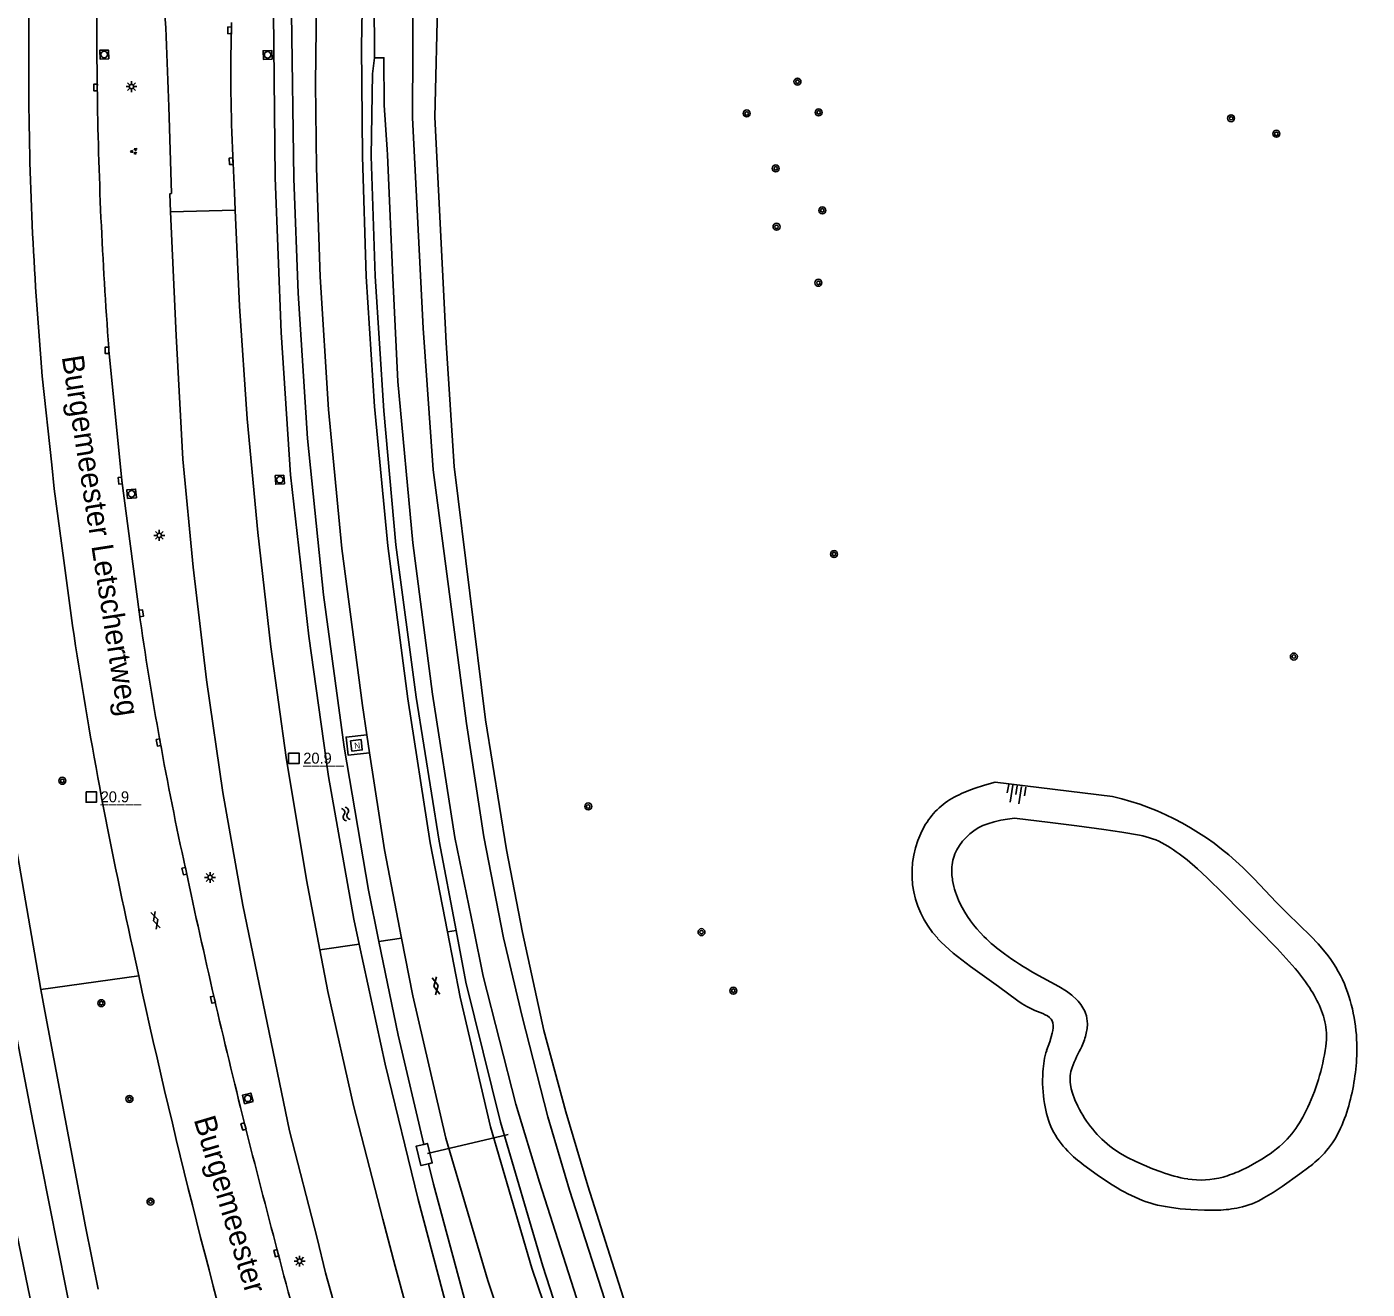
# Model space of a CAD drawing. Extents: x 124000 to 129000, y 395500 to 397503.
# Drawn here: x 124775.8 to 124929.4, y 396564.9 to 396709.6 of the extents above; entities that cross this region are included whole.
import ezdxf

# ---------------------------------------------------------------- set-up
doc = ezdxf.new("R2010")
doc.units = 0
for name, color, linetype in [('gg-afsc-draadraster', 7, 'Continuous'), ('gg-anno-openbare ruimte label', 7, 'Continuous'), ('gg-knt-bovenkant onderkant talud', 7, 'Continuous'), ('gg-knt-bronhoudergrens', 7, 'Continuous'), ('gg-knt-verharding', 7, 'Continuous'), ('gg-kntw-bovenkant insteek waterloop', 7, 'Continuous'), ('gg-kwrk-duiker nz buis', 7, 'Continuous'), ('gg-kwrk-kunstwerk', 7, 'Continuous'), ('gt-anno-nummer hm paal', 7, 'Continuous'), ('gt-grn-groengrens', 7, 'Continuous'), ('gt-grn-weggrens revisie', 7, 'Continuous'), ('gt-symb-boom', 7, 'Continuous'), ('gt-symb-gesloten verharding', 7, 'Continuous'), ('gt-symb-groenvak', 7, 'Continuous'), ('gt-symb-hm paal', 7, 'Continuous'), ('gt-symb-kolk', 7, 'Continuous'), ('gt-symb-lichtmast', 7, 'Continuous'), ('gt-symb-nortonput', 7, 'Continuous'), ('gt-symb-rioolschacht', 7, 'Continuous'), ('gt-symb-talud symbool', 7, 'Continuous'), ('gt-symb-watersymbool', 7, 'Continuous'), ('gx-grn-maaiveld', 7, 'Continuous')]:
    doc.layers.add(name, color=color, linetype=linetype)

# ---------------------------------------------------------------- blocks, each defined once
blk = doc.blocks.new('gt0-RS')
at = {"layer": 'gt-symb-rioolschacht'}
blk.add_lwpolyline([(-0.5, -0.5), (0.5, -0.5), (0.5, 0.5), (-0.5, 0.5)], close=True, dxfattribs=at)
blk.add_circle((0, 0), 0.375, dxfattribs=at)
blk = doc.blocks.new('gt0-BOOM')
at = {"layer": 'gt-symb-boom'}
for radius in [0.4, 0.2]:
    blk.add_circle((0, 0), radius, dxfattribs=at)
blk = doc.blocks.new('gt0-GESVH1')
at = {"layer": 'gt-symb-gesloten verharding'}
for p, q in [((-0.99, -0.26), (0.01, 0.24)), ((0.01, -0.26), (-0.99, 0.24)), ((0.01, 0.24), (1.01, -0.26)), ((1.01, 0.24), (0.01, -0.26))]:
    blk.add_line(p, q, dxfattribs=at)
blk = doc.blocks.new('gt0-TALUD_1')
at = {"layer": 'gt-symb-talud symbool'}
for p, q in [((-1, -1), (-1, 0)), ((-0.5, -2), (-0.5, 0)), ((0, -1), (0, 0)), ((0.5, -2), (0.5, 0)), ((1, -1), (1, 0))]:
    blk.add_line(p, q, dxfattribs=at)
blk = doc.blocks.new('gt0-KOLK')
at = {"layer": 'gt-symb-kolk'}
blk.add_lwpolyline([(0, 0), (0.38, 0), (0.38, 0.4), (-0.38, 0.4), (-0.38, 0), (0, 0)], dxfattribs=at)
blk = doc.blocks.new('gt0-GRVAK')
at = {"layer": 'gt-symb-groenvak'}
for p, q in [((-0.11, 0.19), (-0.23, 0.24)), ((-0.18, 0.15), (0.09, 0.15)), ((-0.09, 0.21), (-0.16, 0.32)), ((-0.05, 0.21), (-0.05, 0.39)), ((0, 0.21), (0.06, 0.32)), ((0.01, 0.19), (0.13, 0.24)), ((0.26, -0.05), (0.2, 0.06)), ((0.3, -0.05), (0.3, 0.13)), ((0.35, -0.05), (0.41, 0.06)), ((-0.25, -0.23), (-0.36, -0.18)), ((-0.32, -0.26), (-0.05, -0.26)), ((-0.23, -0.21), (-0.29, -0.09)), ((-0.18, -0.2), (-0.18, -0.02)), ((-0.14, -0.21), (-0.07, -0.09)), ((-0.12, -0.23), (0, -0.18)), ((0.24, -0.07), (0.12, -0.02)), ((0.17, -0.11), (0.44, -0.11)), ((0.37, -0.07), (0.49, -0.02))]:
    blk.add_line(p, q, dxfattribs=at)
blk = doc.blocks.new('gt0-LMAST')
at = {"layer": 'gt-symb-lichtmast'}
for p, q in [((-0.18, 0.17), (-0.45, 0.44)), ((-0.01, 0.25), (-0.01, 0.62)), ((0.17, 0.17), (0.44, 0.44)), ((-0.26, 0), (-0.63, 0)), ((-0.18, -0.18), (-0.45, -0.45)), ((-0.01, -0.25), (-0.01, -0.63)), ((0.44, -0.45), (0.17, -0.18)), ((0.24, 0), (0.62, 0))]:
    blk.add_line(p, q, dxfattribs=at)
blk.add_circle((-0.01, 0), 0.25, dxfattribs=at)
blk = doc.blocks.new('gt0-HMpaal')
at = {"layer": 'gt-symb-hm paal'}
blk.add_lwpolyline([(-0.6, 0.6), (0.6, 0.6), (0.6, -0.6), (-0.6, -0.6)], close=True, dxfattribs=at)
blk = doc.blocks.new('gt0-WA')
at = {"layer": 'gt-symb-watersymbool'}
for centre, start, end in [((-0.32, 0.02), 28.0725, 151.9275), ((0.43, 0.42), 208.0725, 331.9275), ((-0.32, -0.43), 28.0725, 151.9275), ((0.43, -0.03), 208.0725, 331.9275)]:
    blk.add_arc(centre, 0.425, start, end, dxfattribs=at)
blk = doc.blocks.new('gt0-NPUT')
at = {"layer": 'gt-symb-nortonput'}
blk.add_lwpolyline([(-0.57, -0.61), (-0.57, 0.59), (0.63, 0.59), (0.63, -0.61)], close=True, dxfattribs=at)
blk.add_text('N', height=0.7, dxfattribs=at).set_placement((-0.22, -0.38))

msp = doc.modelspace()

# ---------------------------------------------------------------- linework, layer by layer
at = {"layer": 'gg-afsc-draadraster'}
msp.add_lwpolyline([(124872.18, 396480.94), (124857.73, 396518.44), (124846.82, 396548.9), (124838.02, 396576.26), (124835.51, 396584.67), (124832.57, 396596.18), (124830.43, 396605.21), (124828.17, 396616.76), (124826.19, 396629.78), (124822.4, 396658.84), (124821.25, 396675.06), (124820.01, 396699.18), (124820.08, 396715.17)], dxfattribs=at)
at = {"layer": 'gg-knt-bovenkant onderkant talud'}
for points in [[(124937.89, 396369.69), (124931.82, 396366.88), (124925.28, 396364.24), (124921.06, 396363.25), (124919.78, 396364.33), (124907.68, 396398.8), (124886.55, 396450.3), (124886.64, 396459.37), (124882.63, 396470.38), (124878.46, 396476.42), (124874.21, 396481.48), (124859.88, 396518.83), (124848.69, 396549.68), (124840.12, 396576.77), (124837.6, 396585.26), (124835.05, 396594.57), (124832.62, 396605.8), (124830.77, 396615.27), (124828.39, 396630.2), (124824.79, 396659.23), (124823.88, 396673.4), (124822.56, 396699.28), (124822.9, 396713.45)], [(124900.24, 396621.41), (124886.77, 396623.04), (124885.56, 396622.68), (124884.36, 396622.3)], [(124885.93, 396618.28), (124886.67, 396618.5), (124887.43, 396618.67), (124888.2, 396618.79), (124888.98, 396618.9), (124893.08, 396618.42), (124896.15, 396618.04), (124899.23, 396617.61), (124901.28, 396617.3), (124903.32, 396616.95)], [(124921.16, 396601.68), (124920.14, 396602.84), (124919.08, 396603.97), (124916.93, 396606.2), (124912.94, 396610.25), (124911.09, 396612.07), (124909.96, 396613.12), (124908.78, 396614.13)], [(124915.15, 396613.25), (124916.46, 396611.96), (124919, 396609.3), (124920.3, 396607.99), (124922.96, 396605.39), (124923.8, 396604.5), (124924.6, 396603.57)], [(124892.68, 396592.3), (124893.03, 396593.29), (124893.33, 396594.29), (124893.4, 396594.59), (124893.44, 396594.9), (124893.44, 396595.17), (124893.41, 396595.44), (124893.33, 396595.68), (124893.2, 396595.89), (124893.01, 396596.08), (124892.79, 396596.24), (124892.52, 396596.39), (124892.24, 396596.52), (124891.31, 396596.88), (124890.4, 396597.31), (124889.88, 396597.62), (124889.38, 396597.98), (124887.18, 396599.61), (124883.94, 396601.93), (124882.95, 396602.68), (124881.98, 396603.45), (124881.05, 396604.27), (124880.61, 396604.7), (124880.19, 396605.14)], [(124891.34, 396601.12), (124894.07, 396599.64), (124894.94, 396599.09), (124895.56, 396598.62), (124896.14, 396598.09)], [(124897.35, 396595.32), (124897.32, 396594.8), (124897.23, 396594.28)], [(124924.67, 396592.76), (124924.74, 396593.53), (124924.74, 396594.3)], [(124896.26, 396585.89), (124895.91, 396586.63), (124895.63, 396587.39), (124895.5, 396587.89), (124895.4, 396588.4)], [(124921.65, 396583.98), (124922.04, 396584.66), (124922.4, 396585.35)], [(124905.82, 396578.36), (124904.83, 396578.73), (124903.85, 396579.13), (124902.89, 396579.55), (124901.96, 396580.01), (124901.06, 396580.52), (124900.22, 396581.09)], [(124914.86, 396578.5), (124915.81, 396578.97), (124916.74, 396579.48)], [(124896.95, 396579.14), (124898.46, 396578.05), (124900, 396577.02)], [(124922.71, 396578.9), (124921.7, 396578.15), (124919.67, 396576.71), (124918.63, 396576.02), (124918.11, 396575.69), (124917.58, 396575.38)], [(124912.34, 396573.99), (124910.78, 396573.98), (124909.21, 396574.05), (124907.98, 396574.15), (124906.75, 396574.31)]]:
    msp.add_lwpolyline(points, dxfattribs=at)
for centre, radius, start, end in [((124886.09, 396613.82), 8.5, 117.997, 150.9616), ((124889.14, 396608.05), 15.03, 108.5466, 117.9301), ((124893, 396590.47), 31.77, 45.7998, 76.8264), ((124888.14, 396612.59), 10.89, 150.548, 223.1478), ((124887.99, 396612.24), 6.38, 108.7961, 151.4535), ((124901.88, 396608.4), 8.67, 59.9456, 80.4342), ((124886.77, 396612.98), 4.96, 152.2834, 176.072), ((124896.88, 396599.7), 18.7, 50.4931, 60.0445), ((124888.34, 396612.87), 6.53, 176.0361, 189.8165), ((124891.43, 396613.44), 9.67, 189.9891, 206.0636), ((124895.03, 396615.13), 13.65, 205.811, 225.7353), ((124899.9, 396619.94), 20.5, 225.3561, 234.0079), ((124907.84, 396630.69), 33.86, 233.8234, 240.8195), ((124913.54, 396594.4), 14.36, 22.5833, 39.6395), ((124905.71, 396588.33), 20.42, 32.0868, 40.8286), ((124908.63, 396592.58), 19.6, 358.5467, 21.9935), ((124893.04, 396594.95), 4.41, 21.6477, 45.3643), ((124911.96, 396592.18), 13.08, 20.7791, 32.3316), ((124893.93, 396595.4), 3.42, 358.7284, 20.0773), ((124916.35, 396593.8), 8.4, 3.4532, 21.1178), ((124889.63, 396595.99), 7.79, 335.3166, 347.3008), ((124902.24, 396589.35), 10, 162.8275, 177.0951), ((124912.86, 396583.91), 18.41, 151.3484, 159.5252), ((124900.3, 396596.18), 24.61, 333.8827, 351.9977), ((124903.93, 396592.62), 24.3, 344.0983, 358.7358), ((124899.35, 396588.96), 3.99, 159.5947, 188.054), ((124910.17, 396588.88), 17.95, 176.8802, 188.5947), ((124903.1, 396587.81), 10.79, 188.5814, 205.0688), ((124908.45, 396591.9), 13.59, 206.2353, 232.7255), ((124910.96, 396590.43), 16.94, 334.1466, 344.7025), ((124901.89, 396587.52), 9.58, 206.5185, 224.9006), ((124912.43, 396589.49), 10.74, 312.6748, 329.1447), ((124916.69, 396587.59), 10.54, 317.8951, 334.4312), ((124908.39, 396594.37), 17.07, 299.279, 311.5295), ((124906.89, 396592.41), 16.58, 224.7081, 233.1755), ((124914.11, 396590.25), 14.24, 307.116, 316.9249), ((124911.59, 396594.05), 16.72, 249.7832, 260.5493), ((124909.23, 396590.86), 13.58, 285.6737, 294.4941), ((124911.3, 396594.14), 20.52, 236.5689, 246.8423), ((124910.36, 396586.68), 9.25, 260.6081, 285.9022), ((124909.06, 396589.69), 15.55, 247.9736, 261.439), ((124912.58, 396584.03), 9.99, 282.7055, 300.0496), ((124911.91, 396587.65), 13.67, 271.7887, 282.0787)]:
    msp.add_arc(centre, radius, start, end, dxfattribs=at)
at = {"layer": 'gg-knt-bronhoudergrens'}
msp.add_line((124815.61, 396713.35), (124815.64, 396706.07), dxfattribs=at)
at = {"layer": 'gg-knt-verharding'}
for p, q in [((124799.29, 396710.12), (124799.26, 396709.21)), ((124783.89, 396702.97), (124783.89, 396702.66)), ((124792.41, 396690.5), (124792.08, 396700.48)), ((124799.6, 396690.62), (124799.41, 396694.82)), ((124799.69, 396688.62), (124799.6, 396690.62)), ((124778.67, 396659.41), (124777.59, 396669.59)), ((124781.06, 396640.99), (124780.06, 396648.44)), ((124814.78, 396628.46), (124815.1, 396626.41)), ((124794, 396613.17), (124794.07, 396612.88)), ((124788.64, 396600.86), (124787.97, 396603.96))]:
    msp.add_line(p, q, dxfattribs=at)
for points in [[(124842.32, 396871.67), (124838.42, 396863.38), (124833.73, 396851.12), (124829.62, 396839.34), (124825.98, 396827.22), (124822.6, 396814.77), (124819.81, 396803.56), (124816.44, 396787.76), (124813.84, 396771.71), (124811.67, 396754.76), (124810.2, 396737.81), (124809.07, 396719.01), (124808.9, 396703.08)], [(124814.18, 396707.41), (124814.43, 396721.81), (124815.26, 396735.04), (124816.51, 396750.35), (124818.33, 396765.69), (124820.49, 396780.49), (124823.02, 396793.71), (124826.76, 396809.81), (124830.98, 396825.49), (124835.09, 396839.15), (124839.68, 396851.81)], [(124776.04, 396702.24), (124776.04, 396707.41), (124776.06, 396710.92), (124776.1, 396714.43)], [(124814.18, 396707.41), (124814.28, 396694.74), (124814.71, 396681), (124815.66, 396666.1), (124817.2, 396650.13), (124819.48, 396632.58), (124822.02, 396616.09), (124824.02, 396605.89)], [(124808.9, 396703.08), (124809.02, 396693.45), (124809.42, 396680.97), (124810.39, 396665.77), (124811.92, 396649.84), (124814.27, 396631.82), (124814.78, 396628.46)], [(124792.3, 396688.42), (124792.21, 396690.49), (124792.41, 396690.5)], [(124809.4, 396603.81), (124807.85, 396611.83), (124805.55, 396625.87), (124803.79, 396638.57), (124802.3, 396651.67), (124801.06, 396664.68), (124800.19, 396677.6), (124799.69, 396688.62)], [(124809.07, 396570.79), (124805.92, 396583.09), (124800.58, 396608.94), (124798.29, 396621.85), (124796.42, 396634.79), (124794.89, 396647.67), (124793.69, 396660.08), (124792.92, 396674.25), (124792.3, 396688.42)], [(124785.21, 396672.81), (124785.21, 396672.54), (124786.71, 396657.62), (124788.69, 396642.57)], [(124780.06, 396648.44), (124778.96, 396656.65), (124778.67, 396659.41)], [(124769.22, 396650.75), (124772.02, 396631.26), (124774.05, 396618.71), (124777.44, 396599.26)], [(124814.78, 396628.46), (124812.4, 396628.2), (124812.66, 396626.12), (124815.1, 396626.41)], [(124815.1, 396626.41), (124816.8, 396615.3), (124818.77, 396605.15)], [(124824.02, 396605.89), (124825.48, 396598.39), (124828.95, 396583.55), (124833.7, 396567.34), (124839.6, 396549.91), (124845.17, 396534.52)], [(124818.77, 396605.15), (124820.05, 396598.54), (124823.82, 396582.25), (124828.65, 396565.91), (124834.57, 396548.27), (124840.62, 396531.68)], [(124816.62, 396572.95), (124813.25, 396586), (124810.32, 396599.04), (124809.4, 396603.81)], [(124777.44, 396599.26), (124777.87, 396596.78), (124782.54, 396572.13), (124783.99, 396564.93)], [(124816.62, 396572.95), (124818.01, 396567.55), (124821.68, 396554.07), (124825.59, 396540.91), (124829.62, 396527.91), (124834.24, 396513.51), (124839.51, 396498.05), (124845.26, 396481.69), (124867.19, 396419.45), (124874.08, 396399.74), (124880.17, 396381.84), (124886.27, 396363.5), (124891.88, 396346.03), (124896.74, 396330.33)], [(124809.07, 396570.79), (124810.05, 396566.82), (124814.16, 396552.09), (124818.35, 396537.66), (124822.39, 396524.79), (124827.07, 396510.9), (124831.82, 396496.88), (124837.07, 396481.83), (124847.78, 396451.54), (124855.68, 396428.98), (124855.83, 396429.03), (124862.16, 396411)]]:
    msp.add_lwpolyline(points, dxfattribs=at)
for centre, radius, start, end in [((125200.01, 396709.53), 416.17, 176.771, 180.9034), ((124392.6, 396690), 399.61, 1.5024, 3.8039), ((124998.55, 396704.09), 199.35, 178.5278, 182.6662), ((125256.97, 396708.74), 473.12, 180.7369, 184.3551), ((125180.16, 396705.09), 404.13, 180.4047, 185.0393), ((125186.87, 396699.37), 402.22, 188.1179, 192.3758), ((125286.56, 396716.18), 511.06, 188.4595, 192.6847), ((125626.31, 396790.07), 850.9, 192.01949, 194.01977), ((125634.58, 396785.14), 865.78, 192.29004, 196.3684), ((126087.74, 396907.79), 1327.1, 194.12481, 195.43588)]:
    msp.add_arc(centre, radius, start, end, dxfattribs=at)
at = {"layer": 'gg-kntw-bovenkant insteek waterloop'}
msp.add_line((124815.64, 396706.07), (124815.42, 396704.23), dxfattribs=at)
for points in [[(124804.09, 396711.23), (124804.28, 396692.3), (124804.96, 396674.59), (124806.05, 396658.27)], [(124806.41, 396692.25), (124806.15, 396711.17)], [(124817.13, 396694.93), (124817.1, 396695.54), (124816.77, 396700.63), (124816.74, 396706.07), (124815.64, 396706.07)], [(124815.42, 396704.23), (124815.28, 396694.79), (124815.75, 396681.02), (124816.74, 396665.62), (124818.11, 396650.23), (124820.43, 396632.79), (124823.06, 396616.27), (124825, 396606.03)], [(124826.99, 396606.32), (124824.86, 396616.71), (124822.3, 396633.12), (124820.04, 396650.49), (124818.33, 396668.97), (124817.77, 396680.86), (124817.13, 396694.93)], [(124816.17, 396604.78), (124814.96, 396610.66), (124812.18, 396627.06), (124809.8, 396644.53), (124807.97, 396662.43), (124806.92, 396679.09), (124806.41, 396692.25)], [(124806.05, 396658.27), (124808.13, 396639.77), (124810.37, 396623.68), (124813.3, 396607.32), (124813.92, 396604.46)], [(124825, 396606.03), (124826.12, 396600.12), (124830.08, 396584.09), (124834.96, 396567.56), (124840.57, 396550.2), (124845.91, 396534.99), (124851.29, 396520.87), (124856.42, 396506.76), (124861.88, 396493.14), (124867.23, 396479.2)], [(124869.13, 396480.31), (124863.74, 396493.92), (124855.95, 396515.11), (124852.98, 396521.59), (124848.83, 396534.06), (124843.01, 396550.79), (124834.55, 396577.18), (124831.87, 396586.13), (124828.12, 396600.79), (124826.99, 396606.32)], [(124904.88, 396336.91), (124898.74, 396356.63), (124891.44, 396378.18), (124884.44, 396397.88), (124876.14, 396420.13), (124868.53, 396439.46), (124855.52, 396471.87), (124848.18, 396491.73), (124841.48, 396508.1), (124834.8, 396525.88), (124830.18, 396541.12), (124825.23, 396557.92), (124820.67, 396575.2), (124816.89, 396590.7), (124813.92, 396604.46)], [(124821.32, 396581.53), (124818.37, 396594.03), (124816.17, 396604.78)], [(124908.26, 396337.63), (124905.53, 396346.83), (124901.15, 396360.24), (124894.31, 396379.92), (124887.2, 396399.15), (124879.68, 396419.26), (124872.14, 396437.87), (124860.1, 396469.74), (124852.46, 396489.2), (124844.73, 396509.69), (124838.32, 396528.51), (124831.57, 396546.23), (124826.84, 396560.54), (124822.41, 396576.95), (124821.85, 396579.3)]]:
    msp.add_lwpolyline(points, dxfattribs=at)
at = {"layer": 'gg-kwrk-duiker nz buis'}
msp.add_line((124830.98, 396582.66), (124821.74, 396580.47), dxfattribs=at)
at = {"layer": 'gg-kwrk-kunstwerk'}
for points in [[(124821.85, 396579.3), (124820.98, 396579.1), (124820.43, 396581.31), (124821.32, 396581.53)], [(124821.85, 396579.3), (124822.27, 396579.4), (124821.72, 396581.63), (124821.32, 396581.53)]]:
    msp.add_lwpolyline(points, dxfattribs=at)
at = {"layer": 'gt-grn-groengrens'}
for p, q in [((124825, 396606.03), (124824.02, 396605.89)), ((124809.4, 396603.81), (124813.92, 396604.46)), ((124816.17, 396604.78), (124818.77, 396605.15)), ((124777.44, 396599.26), (124788.64, 396600.86))]:
    msp.add_line(p, q, dxfattribs=at)
at = {"layer": 'gt-grn-weggrens revisie'}
msp.add_line((124792.3, 396688.42), (124799.69, 396688.62), dxfattribs=at)
at = {"layer": 'gx-grn-maaiveld'}
msp.add_line((124767.59, 396605.35), (124780.09, 396545.19), dxfattribs=at)
msp.add_lwpolyline([(124771.77, 396610.46), (124774.17, 396596.35), (124776.49, 396584.18), (124781.29, 396560.11), (124783.73, 396548.2), (124784.21, 396546.11)], dxfattribs=at)

# ---------------------------------------------------------------- block references
at = {"layer": 'gt-symb-boom'}
for p in [(124864.13, 396703.34), (124858.31, 396699.69), (124866.55, 396699.81), (124913.82, 396699.14), (124919.01, 396697.36), (124861.64, 396693.39), (124866.98, 396688.58), (124861.73, 396686.7), (124866.53, 396680.28), (124868.32, 396649.19), (124921.01, 396637.44), (124779.88, 396623.2), (124840.15, 396620.26), (124853.13, 396605.85), (124856.78, 396599.14), (124784.36, 396597.71), (124787.58, 396586.73), (124789.99, 396574.97)]:
    msp.add_blockref('gt0-BOOM', p, dxfattribs=at)
at = {"layer": 'gt-symb-gesloten verharding'}
for p, rotation in [((124790.58, 396607.22), -72.41690287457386), ((124822.69, 396599.67), 100.95043426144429)]:
    msp.add_blockref('gt0-GESVH1', p, dxfattribs=dict(at, rotation=rotation))
at = {"layer": 'gt-symb-groenvak', "rotation": -165.93596328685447}
msp.add_blockref('gt0-GRVAK', (124788.14, 396695.36), dxfattribs=at)
at = {"layer": 'gt-symb-hm paal'}
for p in [(124806.42, 396625.78), (124783.2, 396621.34)]:
    msp.add_blockref('gt0-HMpaal', p, dxfattribs=at)
at = {"layer": 'gt-symb-kolk'}
for p, rotation in [((124799.26, 396709.21), 88.33888795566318), ((124783.89, 396702.66), 88.33888795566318), ((124799.44, 396694.22), 92.97967378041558), ((124785.21, 396672.54), 90.11459140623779), ((124786.71, 396657.62), 95.73909849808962), ((124788.72, 396642.37), -81.31049716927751), ((124791.11, 396627.62), 100.25359802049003), ((124794.07, 396612.88), 102.35482691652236), ((124797.34, 396598.16), 103.06333733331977), ((124800.84, 396583.64), 105.71725244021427), ((124804.6, 396569.11), 104.8281085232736)]:
    msp.add_blockref('gt0-KOLK', p, dxfattribs=dict(at, rotation=rotation))
at = {"layer": 'gt-symb-lichtmast'}
for p in [(124787.82, 396702.77), (124791, 396651.33), (124796.82, 396612.12), (124807.08, 396568.14)]:
    msp.add_blockref('gt0-LMAST', p, dxfattribs=at)
at = {"layer": 'gt-symb-nortonput', "rotation": 7.068140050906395}
msp.add_blockref('gt0-NPUT', (124813.56, 396627.26), dxfattribs=at)
at = {"layer": 'gt-symb-rioolschacht'}
for p, rotation in [((124784.69, 396706.44), 91.77560052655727), ((124803.41, 396706.4), 91.83467292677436), ((124804.81, 396657.71), -176.9059419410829), ((124787.83, 396656.1), 94.70180831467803), ((124801.13, 396586.8), 105.06423394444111)]:
    msp.add_blockref('gt0-RS', p, dxfattribs=dict(at, rotation=rotation))
at = {"layer": 'gt-symb-talud symbool', "xscale": 1.0002064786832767, "yscale": 1.0002064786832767, "rotation": -9.321060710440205}
msp.add_blockref('gt0-TALUD_1', (124889.32, 396622.63), dxfattribs=at)
at = {"layer": 'gt-symb-watersymbool', "rotation": -67.53882429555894}
msp.add_blockref('gt0-WA', (124812.35, 396619.45), dxfattribs=at)

# ---------------------------------------------------------------- texts
at = {"layer": 'gg-anno-openbare ruimte label'}
for rotation, p in [(278.9, (124779.81, 396671.79)), (286.6, (124794.93, 396584.37))]:
    msp.add_text('Burgemeester Letschertweg', height=2.5, rotation=rotation, dxfattribs=at).set_placement(p)
at = {"layer": 'gt-anno-nummer hm paal'}
for p in [(124807.5, 396625.17), (124784.28, 396620.74)]:
    msp.add_text('20.9', height=1.25, dxfattribs=at).set_placement(p)
at = {"layer": 'gt-symb-hm paal'}
for p in [(124807.5, 396625.17), (124784.28, 396620.74)]:
    msp.add_text('_____', height=1.25, dxfattribs=at).set_placement(p)

doc.saveas('drawing.dxf')
